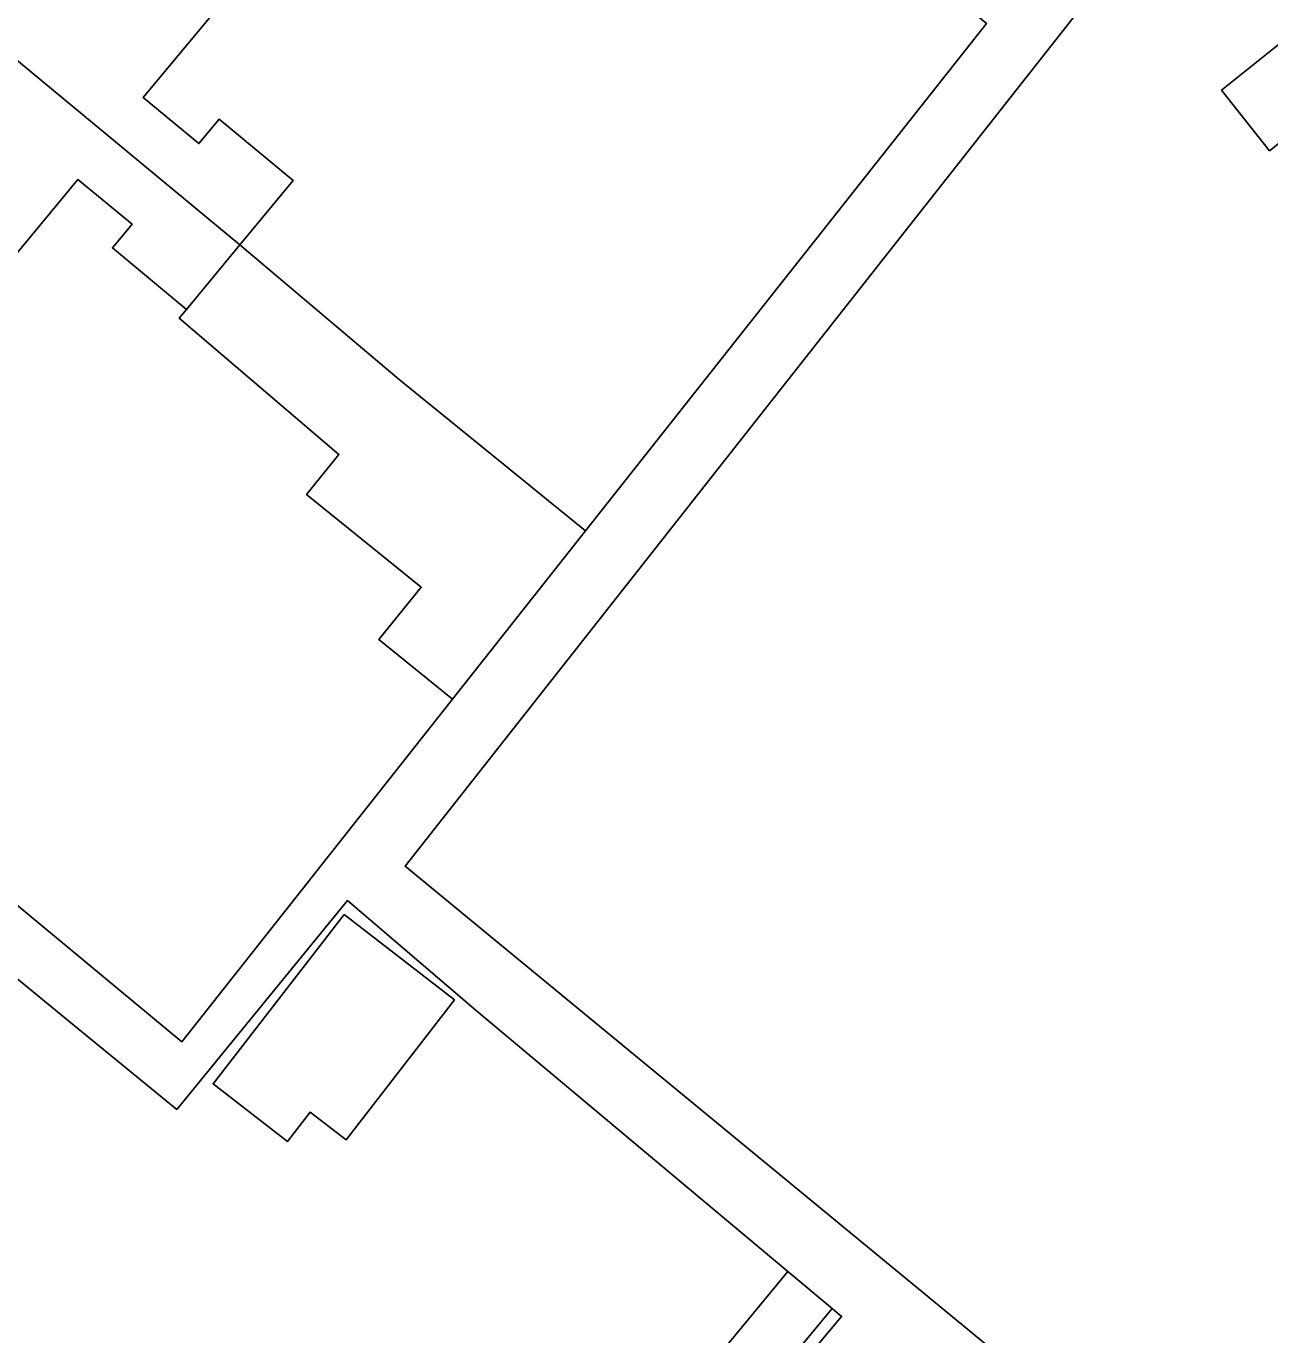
# Model space of a CAD drawing. Extents: x 158352 to 159489, y 383828 to 384597.
# Drawn here: x 159262.14 to 159298.2, y 384309.31 to 384347.26 of the extents above; entities that cross this region are included whole.
import ezdxf

# ---------------------------------------------------------------- set-up
doc = ezdxf.new("R2010")
doc.units = 0
doc.layers.add('IMGEO_Pand', color=7, linetype='Continuous')
doc.layers.add('IMGEO_Voetpad_open', color=7, linetype='Continuous')

msp = doc.modelspace()

# ---------------------------------------------------------------- linework, layer by layer
at = {"layer": 'IMGEO_Pand'}
for points in [[(159268.343, 384340.915), (159258.707, 384348.901)], [(159268.567, 384348.844), (159265.537, 384345.187), (159267.151, 384343.85), (159267.736, 384344.557), (159269.885, 384342.777), (159268.343, 384340.915)], [(159296.797, 384345.398), (159298.194, 384343.645), (159300.33, 384345.347), (159298.932, 384347.1), (159296.797, 384345.398)], [(159266.793, 384339.045), (159264.645, 384340.826), (159265.215, 384341.513), (159263.646, 384342.813), (159260.639, 384339.185)], [(159268.343, 384340.915), (159266.793, 384339.045)], [(159278.363, 384332.62), (159272.955, 384337.012), (159268.343, 384340.915)], [(159274.507, 384327.742), (159272.37, 384329.469), (159273.6, 384330.99), (159270.273, 384333.68), (159271.211, 384334.841), (159266.581, 384338.789), (159266.793, 384339.045)], [(159274.507, 384327.742), (159278.363, 384332.62)], [(159271.361, 384321.5), (159267.564, 384316.586), (159269.722, 384314.919), (159270.376, 384315.766), (159271.418, 384314.961), (159274.56, 384319.029), (159271.361, 384321.5)], [(159284.227, 384311.151), (159282.396, 384308.934), (159283.685, 384307.869), (159285.509, 384310.078)], [(159285.509, 384310.078), (159284.227, 384311.151)]]:
    msp.add_lwpolyline(points, dxfattribs=at)
at = {"layer": 'IMGEO_Voetpad_open'}
for points in [[(159278.363, 384332.62), (159289.989, 384347.329), (159276.578, 384358.591)], [(159329.428, 384291.214), (159297.29, 384353.601), (159273.131, 384322.898), (159319.209, 384284.967), (159319.971, 384283.488)], [(159252.625, 384329.441), (159266.657, 384317.81), (159274.507, 384327.742)], [(159258.558, 384322.358), (159263.432, 384318.364), (159266.508, 384315.848), (159271.462, 384321.903), (159272.79, 384320.768), (159275.2, 384318.708), (159284.227, 384311.151)], [(159285.509, 384310.078), (159285.788, 384309.844), (159268.001, 384288.597)]]:
    msp.add_lwpolyline(points, dxfattribs=at)

doc.saveas('drawing.dxf')
